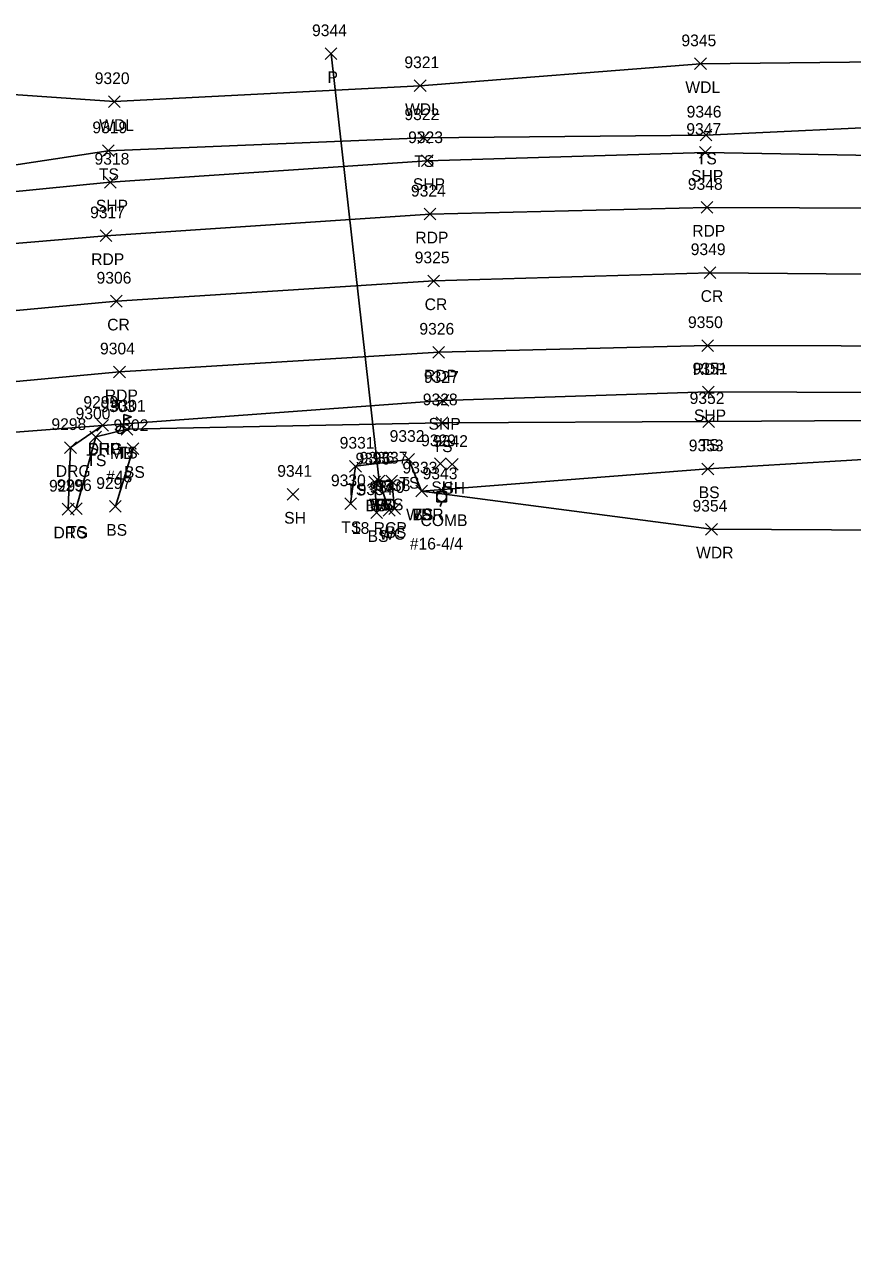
# Model space of a CAD drawing. Extents: x 1611797 to 1633212, y 298978 to 305475.
# Drawn here: x 1629561.2 to 1629702.7, y 304853.2 to 305060.5 of the extents above; entities that cross this region are included whole.
import ezdxf

# ---------------------------------------------------------------- set-up
doc = ezdxf.new("R2010")
doc.units = 0
for name, color, linetype in [('D_A', 7, 'Continuous'), ('D_I', 7, 'Continuous'), ('D_TIC', 7, 'Continuous'), ('DCP', 7, 'Continuous'), ('L_A', 7, 'Continuous'), ('L_C', 7, 'Continuous'), ('L_I', 7, 'Continuous'), ('L_TIC', 7, 'Continuous'), ('LAWA', 7, 'Continuous'), ('LAWE', 7, 'Continuous'), ('LELB', 7, 'Continuous'), ('LMB', 7, 'Continuous'), ('P_A', 7, 'Continuous'), ('P_I', 7, 'Continuous'), ('P_TIC', 7, 'Continuous'), ('PET', 7, 'Continuous'), ('PRC', 7, 'Continuous'), ('PSP', 7, 'Continuous'), ('R_A', 7, 'Continuous'), ('R_I', 7, 'Continuous'), ('R_TIC', 7, 'Continuous'), ('RDG', 7, 'Continuous'), ('U_A', 7, 'Continuous'), ('U_C', 7, 'Continuous'), ('U_I', 7, 'Continuous'), ('UP', 7, 'Continuous')]:
    doc.layers.add(name, color=color, linetype=linetype)

msp = doc.modelspace()

# ---------------------------------------------------------------- linework, layer by layer
at = {"layer": 'D_TIC'}
for points in [[(1629612.64, 305054.49), (1629614.64, 305056.49)], [(1629614.64, 305054.49), (1629612.64, 305056.49)], [(1629620.83, 304981.47), (1629622.83, 304983.47)], [(1629622.83, 304981.47), (1629620.83, 304983.47)]]:
    msp.add_lwpolyline(points, dxfattribs=at)
at = {"layer": 'DCP'}
msp.add_lwpolyline([(1629621.83, 304982.47), (1629613.64, 305055.49)], dxfattribs=at)
at = {"layer": 'L_TIC'}
for points in [[(1629675.71, 305052.77), (1629677.71, 305054.77)], [(1629677.71, 305052.77), (1629675.71, 305054.77)], [(1629627.84, 305049.03), (1629629.84, 305051.03)], [(1629629.84, 305049.03), (1629627.84, 305051.03)], [(1629575.62, 305046.31), (1629577.62, 305048.31)], [(1629577.62, 305046.31), (1629575.62, 305048.31)], [(1629676.66, 305040.59), (1629678.66, 305042.59)], [(1629678.66, 305040.59), (1629676.66, 305042.59)], [(1629628.42, 305040.15), (1629630.42, 305042.15)], [(1629630.42, 305040.15), (1629628.42, 305042.15)], [(1629574.58, 305037.91), (1629576.58, 305039.91)], [(1629576.58, 305037.91), (1629574.58, 305039.91)], [(1629631.55, 304991.44), (1629633.55, 304993.44)], [(1629633.55, 304991.44), (1629631.55, 304993.44)], [(1629677.11, 304991.66), (1629679.11, 304993.66)], [(1629679.11, 304991.66), (1629677.11, 304993.66)], [(1629572.44, 304989.04), (1629574.44, 304991.04)], [(1629574.44, 304989.04), (1629572.44, 304991.04)], [(1629577.79, 304990.35), (1629579.79, 304992.35)], [(1629579.79, 304990.35), (1629577.79, 304992.35)], [(1629578.83, 304987.04), (1629580.83, 304989.04)], [(1629580.83, 304987.04), (1629578.83, 304989.04)], [(1629625.89, 304985.19), (1629627.89, 304987.19)], [(1629627.89, 304985.19), (1629625.89, 304987.19)], [(1629631.27, 304984.44), (1629633.27, 304986.44)], [(1629633.27, 304984.44), (1629631.27, 304986.44)], [(1629633.31, 304984.33), (1629635.31, 304986.33)], [(1629635.31, 304984.33), (1629633.31, 304986.33)], [(1629616.8, 304984.03), (1629618.8, 304986.03)], [(1629618.8, 304984.03), (1629616.8, 304986.03)], [(1629676.96, 304983.57), (1629678.96, 304985.57)], [(1629678.96, 304983.57), (1629676.96, 304985.57)], [(1629620.07, 304981.33), (1629622.07, 304983.33)], [(1629622.07, 304981.33), (1629620.07, 304983.33)], [(1629620.83, 304981.47), (1629622.83, 304983.47)], [(1629622.83, 304981.47), (1629620.83, 304983.47)], [(1629620.83, 304981.47), (1629622.83, 304983.47)], [(1629622.83, 304981.47), (1629620.83, 304983.47)], [(1629622.98, 304981.49), (1629624.98, 304983.49)], [(1629624.98, 304981.49), (1629622.98, 304983.49)], [(1629606.13, 304979.22), (1629608.13, 304981.22)], [(1629608.13, 304979.22), (1629606.13, 304981.22)], [(1629628.09, 304979.79), (1629630.09, 304981.79)], [(1629630.09, 304979.79), (1629628.09, 304981.79)], [(1629628.09, 304979.79), (1629630.09, 304981.79)], [(1629630.09, 304979.79), (1629628.09, 304981.79)], [(1629628.09, 304979.79), (1629630.09, 304981.79)], [(1629630.09, 304979.79), (1629628.09, 304981.79)], [(1629569.13, 304976.79), (1629571.13, 304978.79)], [(1629571.13, 304976.79), (1629569.13, 304978.79)], [(1629575.8, 304977.15), (1629577.8, 304979.15)], [(1629577.8, 304977.15), (1629575.8, 304979.15)], [(1629615.96, 304977.61), (1629617.96, 304979.61)], [(1629617.96, 304977.61), (1629615.96, 304979.61)], [(1629620.43, 304976.09), (1629622.43, 304978.09)], [(1629622.43, 304976.09), (1629620.43, 304978.09)], [(1629622.55, 304976.47), (1629624.55, 304978.47)], [(1629624.55, 304976.47), (1629622.55, 304978.47)], [(1629623.48, 304976.78), (1629625.48, 304978.78)], [(1629625.48, 304976.78), (1629623.48, 304978.78)], [(1629677.59, 304973.27), (1629679.59, 304975.27)], [(1629679.59, 304973.27), (1629677.59, 304975.27)]]:
    msp.add_lwpolyline(points, dxfattribs=at)
at = {"layer": 'LAWA'}
for points in [[(1629550.24, 305049.13), (1629576.62, 305047.31), (1629628.84, 305050.03), (1629676.71, 305053.77), (1629727.6, 305054.34), (1629770.28, 305052.91), (1629822.46, 305045.65), (1629858.18, 305043.9), (1629910.84, 305037.45), (1629946.04, 305032.42), (1629959.12, 305032.97)], [(1629629.09, 304980.79), (1629678.59, 304974.27), (1629719.58, 304974.07), (1629771.53, 304975.58), (1629816.38, 304968.71), (1629821.96, 304963.67)]]:
    msp.add_lwpolyline(points, dxfattribs=at)
at = {"layer": 'LAWE'}
msp.add_lwpolyline([(1629621.83, 304982.47), (1629623.55, 304977.47)], dxfattribs=at)
at = {"layer": 'LELB'}
for points in [[(1629553.75, 305035.6), (1629575.58, 305038.91), (1629629.42, 305041.15), (1629677.66, 305041.59), (1629726.15, 305043.86), (1629770.06, 305041.12), (1629819.94, 305037.15), (1629858.64, 305032.81), (1629910.2, 305026.19), (1629946.03, 305020.24), (1629959.61, 305020.52), (1629964.24, 305026.06), (1629969.87, 305029.44)], [(1629570.13, 304977.79), (1629573.44, 304990.04), (1629578.79, 304991.35), (1629632.55, 304992.44), (1629678.11, 304992.66), (1629723.22, 304992.95), (1629770.2, 304991.66), (1629812.3, 304987.14), (1629824.84, 304976.02), (1629821.96, 304963.67)], [(1629576.8, 304978.15), (1629579.83, 304988.04)], [(1629629.09, 304980.79), (1629677.96, 304984.57), (1629723.39, 304987.33), (1629770.8, 304985.87), (1629812.37, 304983.49), (1629823.8, 304975.74), (1629822.66, 304973.71)], [(1629616.96, 304978.61), (1629617.8, 304985.03), (1629626.89, 304986.19), (1629629.09, 304980.79)], [(1629621.43, 304977.09), (1629621.07, 304982.33), (1629621.83, 304982.47), (1629623.98, 304982.49), (1629624.48, 304977.78)]]:
    msp.add_lwpolyline(points, dxfattribs=at)
at = {"layer": 'LMB'}
for p, q in [((1629578.24, 304993.88), (1629579.53, 304993.49)), ((1629578.25, 304991.28), (1629578.25, 304993.88)), ((1629578.25, 304992.98), (1629579.53, 304993.49)), ((1629577.59, 304991.28), (1629577.59, 304991.28))]:
    msp.add_line(p, q, dxfattribs=at)
msp.add_circle((1629577.59, 304991.28), 0.656, dxfattribs=at)
at = {"layer": 'P_TIC'}
for points in [[(1629629.05, 305036.22), (1629631.05, 305038.22)], [(1629631.05, 305036.22), (1629629.05, 305038.22)], [(1629676.55, 305037.63), (1629678.55, 305039.63)], [(1629678.55, 305037.63), (1629676.55, 305039.63)], [(1629574.93, 305032.54), (1629576.93, 305034.54)], [(1629576.93, 305032.54), (1629574.93, 305034.54)], [(1629676.81, 305028.24), (1629678.81, 305030.24)], [(1629678.81, 305028.24), (1629676.81, 305030.24)], [(1629629.53, 305027.09), (1629631.53, 305029.09)], [(1629631.53, 305027.09), (1629629.53, 305029.09)], [(1629574.19, 305023.39), (1629576.19, 305025.39)], [(1629576.19, 305023.39), (1629574.19, 305025.39)], [(1629630.17, 305015.69), (1629632.17, 305017.69)], [(1629632.17, 305015.69), (1629630.17, 305017.69)], [(1629677.31, 305017.09), (1629679.31, 305019.09)], [(1629679.31, 305017.09), (1629677.31, 305019.09)], [(1629575.98, 305012.22), (1629577.98, 305014.22)], [(1629577.98, 305012.22), (1629575.98, 305014.22)], [(1629631.02, 305003.5), (1629633.02, 305005.5)], [(1629633.02, 305003.5), (1629631.02, 305005.5)], [(1629676.91, 305004.63), (1629678.91, 305006.63)], [(1629678.91, 305004.63), (1629676.91, 305006.63)], [(1629576.51, 305000.13), (1629578.51, 305002.13)], [(1629578.51, 305000.13), (1629576.51, 305002.13)], [(1629677.04, 304996.71), (1629679.04, 304998.71)], [(1629679.04, 304996.71), (1629677.04, 304998.71)], [(1629631.74, 304995.27), (1629633.74, 304997.27)], [(1629633.74, 304995.27), (1629631.74, 304997.27)], [(1629573.61, 304991), (1629575.61, 304993)], [(1629575.61, 304991), (1629573.61, 304993)]]:
    msp.add_lwpolyline(points, dxfattribs=at)
at = {"layer": 'PET'}
for points in [[(1629549.49, 305022.22), (1629575.19, 305024.39), (1629630.53, 305028.09), (1629677.81, 305029.24), (1629725.19, 305029.04), (1629770.13, 305027.87), (1629817.69, 305024.43), (1629858.22, 305021.1), (1629908.77, 305014.4), (1629945.05, 305008.5), (1629966.94, 305004.29), (1629986.18, 304999.78), (1630025.71, 304990.52), (1630064.97, 304980.65), (1630108.11, 304968.08), (1630149.77, 304955.53), (1630190.34, 304942.78), (1630239.08, 304927.09), (1630283.33, 304912.15), (1630334.41, 304894.11)], [(1629534.89, 304997.15), (1629577.51, 305001.13), (1629632.02, 305004.5), (1629677.91, 305005.63), (1629723.53, 305005.53), (1629770.19, 305003.46), (1629816.84, 305000.27), (1629862.65, 304995.62), (1629904.32, 304989.75), (1629942.92, 304983.53), (1629982.8, 304975.07), (1630021.06, 304966.34), (1630058.52, 304956.22), (1630103.69, 304943.34), (1630141.92, 304931.54), (1630182.98, 304918.31), (1630228.84, 304903.21), (1630278.75, 304886.12), (1630317.72, 304873.32), (1630351.15, 304861.62)]]:
    msp.add_lwpolyline(points, dxfattribs=at)
at = {"layer": 'PRC'}
msp.add_lwpolyline([(1629542.09, 305009.99), (1629576.98, 305013.22), (1629631.17, 305016.69), (1629678.31, 305018.09), (1629724.7, 305017.67), (1629770.42, 305016.19), (1629814.1, 305013.09), (1629859.26, 305008.74), (1629906.03, 305002.59), (1629943.27, 304996.25), (1629985.6, 304987.52), (1630024.06, 304978.46), (1630061.41, 304968.69), (1630105.82, 304955.63), (1630145.7, 304943.67), (1630186.73, 304930.61), (1630234.03, 304914.75), (1630282.59, 304898.47), (1630321.4, 304885.46), (1630355.52, 304873.48)], dxfattribs=at)
at = {"layer": 'PSP'}
for points in [[(1629551.75, 305031.15), (1629575.93, 305033.54), (1629630.05, 305037.22), (1629677.55, 305038.63), (1629725.72, 305037.78), (1629770.34, 305036.25), (1629819.37, 305032.18), (1629858.33, 305028.33), (1629910.05, 305021.73), (1629945.56, 305016.2), (1629960.64, 305013.11), (1629989.39, 305007.44), (1630026.67, 304998.64), (1630066.75, 304988.42), (1630109.99, 304976.31), (1630152.51, 304963.74), (1630193.13, 304950.95), (1630241.88, 304935.09), (1630286.82, 304919.81), (1630336.82, 304903.26)], [(1629543.35, 304989.6), (1629574.61, 304992), (1629632.74, 304996.27), (1629678.04, 304997.71), (1629723.46, 304997.55), (1629770.23, 304995.51), (1629820.02, 304991.99), (1629861.58, 304987.66), (1629902.63, 304981.91), (1629941.86, 304975.32), (1629980.72, 304967.29), (1630019.33, 304958.33), (1630056.19, 304948.48), (1630102.25, 304935.64), (1630139.4, 304924.81), (1630181.45, 304911.28), (1630225.66, 304895.89), (1630254.45, 304885.95), (1630294.41, 304871.44), (1630314.76, 304864.82), (1630347.57, 304853.23)]]:
    msp.add_lwpolyline(points, dxfattribs=at)
at = {"layer": 'R_TIC'}
for points in [[(1629573.61, 304991), (1629575.61, 304993)], [(1629575.61, 304991), (1629573.61, 304993)], [(1629568.14, 304987.21), (1629570.14, 304989.21)], [(1629570.14, 304987.21), (1629568.14, 304989.21)], [(1629567.74, 304976.69), (1629569.74, 304978.69)], [(1629569.74, 304976.69), (1629567.74, 304978.69)]]:
    msp.add_lwpolyline(points, dxfattribs=at)
at = {"layer": 'RDG'}
msp.add_lwpolyline([(1629568.74, 304977.69), (1629569.14, 304988.21), (1629574.61, 304992)], dxfattribs=at)
at = {"layer": 'UP'}
for p, q in [((1629631.68, 304978.97), (1629631.68, 304980.64)), ((1629631.68, 304980.64), (1629633.35, 304980.64)), ((1629632.77, 304981.47), (1629632.52, 304980.64)), ((1629633.35, 304980.64), (1629633.35, 304978.97)), ((1629633.35, 304978.97), (1629631.68, 304978.97)), ((1629632.27, 304978.14), (1629632.52, 304978.97)), ((1629632.52, 304979.8), (1629632.52, 304979.8))]:
    msp.add_line(p, q, dxfattribs=at)
msp.add_circle((1629632.52, 304979.8), 0.833, dxfattribs=at)

# ---------------------------------------------------------------- texts
at = {"layer": 'D_A'}
for p in [(1629613.02, 305050.49), (1629621.21, 304977.47)]:
    msp.add_text('P', height=2, dxfattribs=at).set_placement(p)
at = {"layer": 'D_I'}
for s, p in [('9344', (1629610.38, 305058.49)), ('9336', (1629618.51, 304985.47))]:
    msp.add_text(s, height=2, dxfattribs=at).set_placement(p)
at = {"layer": 'L_A'}
for s, p in [('WDL', (1629674.12, 305048.77)), ('WDL', (1629626.26, 305045.03)), ('WDL', (1629574.04, 305042.31)), ('TS', (1629627.83, 305036.15)), ('TS', (1629676.07, 305036.59)), ('TS', (1629573.99, 305033.91)), ('TS', (1629577.2, 304986.35)), ('TS', (1629630.96, 304987.44)), ('TS', (1629676.52, 304987.66)), ('TS', (1629571.85, 304985.04)), ('MB', (1629575.9, 304986.28)), ('BS', (1629578.27, 304983.04)), ('TS', (1629625.3, 304981.19)), ('SH', (1629630.75, 304980.44)), ('SH', (1629632.8, 304980.33)), ('TS', (1629616.21, 304980.03)), ('BS', (1629676.4, 304979.57)), ('BS', (1629619.51, 304977.33)), ('WC', (1629620.14, 304977.47)), ('BS', (1629620.27, 304977.47)), ('BS', (1629622.42, 304977.49)), ('SH', (1629605.62, 304975.22)), ('WDR', (1629626.45, 304975.79)), ('TS', (1629627.5, 304975.79)), ('BS', (1629627.53, 304975.79)), ('TS', (1629568.54, 304972.79)), ('BS', (1629575.24, 304973.15)), ('TS', (1629615.37, 304973.61)), ('BS', (1629619.87, 304972.09)), ('WC', (1629621.85, 304972.47)), ('BS', (1629622.92, 304972.78)), ('WDR', (1629675.96, 304969.27))]:
    msp.add_text(s, height=2, dxfattribs=at).set_placement(p)
at = {"layer": 'L_C'}
for s, p in [('#48', (1629575.23, 304982.28)), ('18 RCP', (1629617.19, 304973.47))]:
    msp.add_text(s, height=2, dxfattribs=at).set_placement(p)
at = {"layer": 'L_I'}
for s, p in [('9345', (1629673.45, 305056.77)), ('9321', (1629626.15, 305053.03)), ('9320', (1629573.28, 305050.31)), ('9346', (1629674.34, 305044.59)), ('9322', (1629626.16, 305044.15)), ('9319', (1629572.88, 305041.91)), ('9328', (1629629.29, 304995.44)), ('9352', (1629674.85, 304995.66)), ('9300', (1629570.01, 304993.04)), ('9303', (1629574.25, 304994.28)), ('9301', (1629576.02, 304994.35)), ('9302', (1629576.49, 304991.04)), ('9332', (1629623.63, 304989.19)), ('9329', (1629629, 304988.44)), ('9331', (1629615.1, 304988.03)), ('9342', (1629631.05, 304988.33)), ('9353', (1629674.7, 304987.57)), ('9335', (1629617.81, 304985.33)), ('9336', (1629618.51, 304985.47)), ('9336', (1629618.51, 304985.47)), ('9337', (1629620.72, 304985.49)), ('9341', (1629604.44, 304983.22)), ('9333', (1629625.83, 304983.79)), ('9333', (1629625.83, 304983.79)), ('9333', (1629625.83, 304983.79)), ('9296', (1629566.81, 304980.79)), ('9297', (1629573.54, 304981.15)), ('9330', (1629613.61, 304981.61)), ('9334', (1629618.17, 304980.09)), ('9340', (1629620.2, 304980.47)), ('9338', (1629621.22, 304980.78)), ('9354', (1629675.34, 304977.27))]:
    msp.add_text(s, height=2, dxfattribs=at).set_placement(p)
at = {"layer": 'P_A'}
for s, p in [('SHP', (1629627.59, 305032.22)), ('SHP', (1629675.09, 305033.63)), ('SHP', (1629573.47, 305028.54)), ('RDP', (1629675.3, 305024.24)), ('RDP', (1629628.02, 305023.09)), ('RDP', (1629572.67, 305019.39)), ('CR', (1629629.61, 305011.69)), ('CR', (1629676.74, 305013.09)), ('CR', (1629575.41, 305008.22)), ('RDP', (1629629.51, 304999.5)), ('RDP', (1629675.4, 305000.63)), ('RDP', (1629575, 304996.13)), ('SHP', (1629675.58, 304992.71)), ('SHP', (1629630.28, 304991.27)), ('SHP', (1629572.14, 304987))]:
    msp.add_text(s, height=2, dxfattribs=at).set_placement(p)
at = {"layer": 'P_I'}
for s, p in [('9323', (1629626.79, 305040.22)), ('9347', (1629674.29, 305041.63)), ('9318', (1629573.24, 305036.54)), ('9348', (1629674.55, 305032.24)), ('9324', (1629627.27, 305031.09)), ('9317', (1629572.49, 305027.39)), ('9325', (1629627.91, 305019.69)), ('9349', (1629675.04, 305021.09)), ('9306', (1629573.59, 305016.22)), ('9326', (1629628.71, 305007.5)), ('9350', (1629674.57, 305008.63)), ('9304', (1629574.18, 305004.13)), ('9327', (1629629.48, 304999.27)), ('9351', (1629675.35, 305000.71)), ('9299', (1629571.34, 304995))]:
    msp.add_text(s, height=2, dxfattribs=at).set_placement(p)
at = {"layer": 'R_A'}
for p in [(1629572.09, 304987), (1629566.63, 304983.21), (1629566.23, 304972.69)]:
    msp.add_text('DRG', height=2, dxfattribs=at).set_placement(p)
at = {"layer": 'R_I'}
for s, p in [('9299', (1629571.34, 304995)), ('9298', (1629565.88, 304991.21)), ('9295', (1629565.48, 304980.69))]:
    msp.add_text(s, height=2, dxfattribs=at).set_placement(p)
at = {"layer": 'U_A'}
msp.add_text('COMB', height=2, dxfattribs=at).set_placement((1629628.9, 304974.8))
at = {"layer": 'U_C'}
msp.add_text('#16-4/4', height=2, dxfattribs=at).set_placement((1629627.08, 304970.8))
at = {"layer": 'U_I'}
msp.add_text('9343', height=2, dxfattribs=at).set_placement((1629629.26, 304982.8))

doc.saveas('drawing.dxf')
